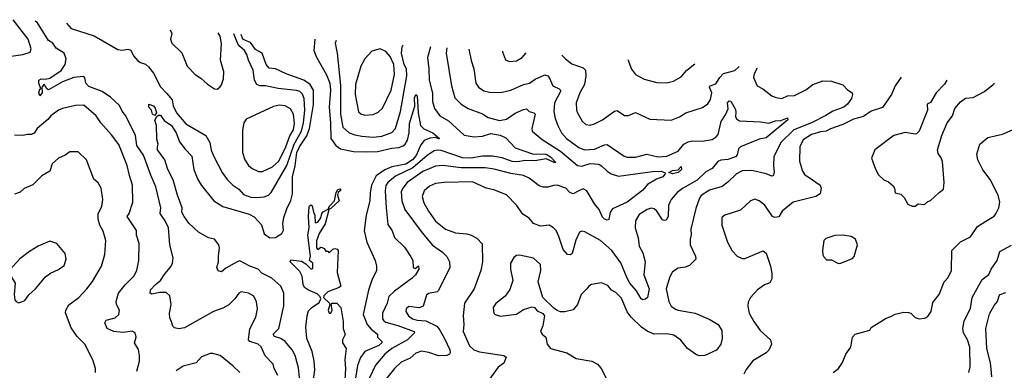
# Model space of a CAD drawing. Extents: x 1268547 to 1425625, y 515768 to 616754.
# Tile 410 of 507: x 1357802 to 1364744, y 608212 to 610681. Entities that reach past the tile are written whole.
import ezdxf

# ---------------------------------------------------------------- set-up
doc = ezdxf.new("R2010")
doc.units = 0

msp = doc.modelspace()

# ---------------------------------------------------------------- linework, layer by layer
at = {"layer": '0CON10XD'}
for points in [[(1357655, 610412.2), (1357825, 610435.8), (1357876.8, 610453.2), (1357883.1, 610475), (1357861.2, 610545), (1357755.8, 610681.1)], [(1358873.1, 608553.1), (1358861.7, 608581.7), (1358857.9, 608615), (1358870.6, 608675), (1358862, 608735), (1358835, 608758.6), (1358791.2, 608758.8), (1358735, 608747.5), (1358722.5, 608755), (1358725, 608777.5), (1358758.8, 608815), (1358795.8, 608844.2), (1358820.4, 608885), (1358870.6, 608945), (1358879.5, 608965), (1358883.7, 609003.7), (1358861.2, 609095), (1358850.7, 609215), (1358827.3, 609265), (1358793.3, 609315), (1358796.5, 609356.5), (1358763.4, 609505), (1358725.9, 609585), (1358675, 609727.5), (1358627.6, 609795), (1358619.4, 609865), (1358551.1, 610005), (1358525, 610037.8), (1358505, 610076.2), (1358442.1, 610135), (1358385, 610174.7), (1358290.5, 610210.5), (1358269.4, 610235), (1358262.1, 610272.1), (1358250.7, 610280.7), (1358185, 610273.4), (1358105, 610243.1), (1358005, 610186.7), (1357994.1, 610194.1), (1357975, 610227.8), (1357957.8, 610205), (1357960.4, 610165), (1357944.6, 610144.6), (1357937.7, 610165), (1357945, 610191.2), (1357952.5, 610195), (1357937.9, 610235), (1357938.1, 610255), (1357955, 610265.7), (1357985, 610262.3), (1358015, 610269.6), (1358095, 610322.2), (1358123.6, 610365), (1358130.6, 610405), (1358115, 610445.7), (1358059.9, 610479.9), (1358036.2, 610516.2), (1358005, 610535.5), (1357928.6, 610658.6), (1357912.7, 610671)], [(1358133.1, 610656.7), (1358165, 610620), (1358327.2, 610567.2), (1358495, 610471.8), (1358525, 610466.8), (1358565, 610474.6), (1358585, 610465.5), (1358605, 610426), (1358635, 610391.4), (1358655, 610378.5), (1358688.9, 610368.9), (1358709.9, 610349.9), (1358745.7, 610305.7), (1358795, 610208.2), (1358840.4, 610160.4), (1358877, 610117), (1358884.6, 610075), (1358909.1, 610025), (1358975, 609947.1), (1359115.5, 609865.5), (1359141.9, 609815), (1359152.3, 609762.3), (1359172.6, 609712.6), (1359228.9, 609605), (1359264.7, 609554.7), (1359304.3, 609515), (1359346.9, 609486.9), (1359380.9, 609450.9), (1359431.9, 609431.9), (1359475, 609428.2), (1359525, 609433.1), (1359556, 609444), (1359575, 609464.3), (1359685, 609654.6), (1359737.4, 609805), (1359789.2, 609895), (1359804.1, 609955), (1359812.8, 610045), (1359808.1, 610125), (1359797.2, 610157.2), (1359776.7, 610175), (1359755, 610183.5), (1359625, 610196.2), (1359535, 610215.4), (1359495, 610215.5), (1359474.4, 610225), (1359459.1, 610255), (1359447.5, 610325), (1359416.2, 610395), (1359405, 610435.7), (1359386.4, 610465), (1359355, 610491.3), (1359341.3, 610511.4), (1359312.8, 610580.6)], [(1358863.7, 610609.6), (1358874.2, 610585), (1358865.8, 610545), (1358875.7, 610515.7), (1358946.8, 610446.8), (1358984.3, 610355), (1359040, 610295), (1359080.3, 610270.3), (1359125.9, 610225.9), (1359175, 610193.3), (1359195, 610192.5), (1359213.9, 610206.1), (1359225, 610223.3), (1359240, 610265), (1359240.6, 610315), (1359217.7, 610395), (1359224.6, 610514.6), (1359215.4, 610565), (1359201.4, 610587.8)], [(1359778.1, 608135), (1359768.5, 608228.5), (1359745.4, 608315), (1359724.4, 608355), (1359673.8, 608415), (1359643.8, 608435), (1359599.5, 608449.5), (1359589.7, 608465), (1359628.5, 608505), (1359664.5, 608665.5), (1359664.5, 608755), (1359643.4, 608805), (1359579.9, 608859.9), (1359510.8, 608895), (1359483.3, 608925), (1359424.3, 608944.3), (1359355, 608981.5), (1359335, 608976.5), (1359255, 608930.9), (1359225.3, 608904.7), (1359201.4, 608911.4), (1359193.3, 608935), (1359204.5, 608974.5), (1359203.6, 609016.4), (1359212.1, 609075), (1359206.2, 609095), (1359175, 609134.4), (1359134.6, 609144.6), (1359063.9, 609183.9), (1358995, 609248.5), (1358962.9, 609295), (1358945.5, 609325), (1358947.3, 609355), (1358914.5, 609445), (1358885, 609554), (1358846.9, 609626.9), (1358826.7, 609695), (1358773.3, 609765), (1358774.4, 609785), (1358778.6, 609805), (1358769.5, 609839.5), (1358767.5, 609935), (1358756.4, 609973.6), (1358770, 610000), (1358781.2, 610008.8), (1358795, 610008.6), (1358820.8, 609970.8), (1358873.8, 609935), (1358905, 609883.8), (1358930, 609820), (1358968.3, 609768.3), (1359015, 609719.6), (1359031.4, 609625), (1359059.2, 609555), (1359083.9, 609513.9), (1359170.7, 609405), (1359235, 609365.8), (1359421.5, 609311.5), (1359455, 609293.1), (1359507.3, 609237.3), (1359525, 609172.7), (1359565, 609145.3), (1359605, 609146.4), (1359650, 609175), (1359662.2, 609197.8), (1359657, 609243), (1359665, 609288.8), (1359685, 609348), (1359713.4, 609406.6), (1359726.2, 609453.8), (1359726.6, 609575), (1359745, 609652.9), (1359756.9, 609745), (1359774.4, 609785), (1359827.5, 609862.5), (1359846.4, 609913.6), (1359873.9, 610083.9), (1359874.3, 610184.3), (1359850.7, 610225), (1359805, 610254.5), (1359680.5, 610300.5), (1359605, 610336.2), (1359560.6, 610340.6), (1359541, 610365), (1359512.8, 610445), (1359465, 610471), (1359430.4, 610520.4), (1359395, 610534.4), (1359374.6, 610545), (1359363.9, 610577.3)], [(1359882.8, 610543.8), (1359875.5, 610465), (1359895, 610416.7), (1359965, 610292.5), (1359990, 610235), (1359994.3, 610185), (1359983.7, 610065), (1359994.1, 609955), (1359996.3, 609845), (1360031.6, 609795), (1360065, 609772.1), (1360155, 609752.8), (1360250.3, 609749.7), (1360325, 609752.9), (1360425, 609777), (1360475, 609780.7), (1360505, 609792.1), (1360520.5, 609805), (1360537.2, 609832.8), (1360549.5, 609885), (1360551, 609949), (1360588.8, 610071.2), (1360585, 610130), (1360595, 610155.4), (1360605.7, 610145), (1360611.7, 610025), (1360627.5, 609935), (1360651.7, 609911.7), (1360715, 609884.1), (1360763.3, 609845), (1360755, 609842.5), (1360735, 609851.1), (1360695, 609846.5), (1360655, 609830.6), (1360630.2, 609799.8), (1360598.6, 609725), (1360572.8, 609695), (1360525, 609664.4), (1360425, 609645.8), (1360376.1, 609623.9), (1360315, 609580.4), (1360283.4, 609516.6), (1360274.2, 609465), (1360272.1, 609405), (1360245.3, 609305), (1360231.5, 609195), (1360249.6, 609115), (1360307.8, 608985), (1360317.5, 608945), (1360317.1, 608915), (1360284.6, 608845.4), (1360261.3, 608775), (1360225.2, 608605), (1360253.1, 608533.1), (1360280.7, 608500.7), (1360324, 608465), (1360324, 608445), (1360356.1, 608415), (1360354.8, 608405), (1360335, 608387), (1360236.7, 608345), (1360205, 608302), (1360184.7, 608245), (1360168.9, 608155)], [(1360033.1, 610534.1), (1360027.1, 610515), (1360040, 610445), (1360063.2, 610216.8), (1360065.3, 610014.7), (1360081.3, 609925), (1360125, 609883.1), (1360165, 609869.1), (1360215, 609861.6), (1360295, 609854.7), (1360355, 609859.7), (1360425, 609887.1), (1360452.1, 609915), (1360486.5, 610035), (1360531.2, 610285), (1360530.2, 610335), (1360513.9, 610365), (1360493.2, 610445), (1360500, 610490), (1360505.8, 610503.6)], [(1360235, 610009.1), (1360295, 610014.5), (1360330.9, 610029.1), (1360361.5, 610058.5), (1360421.3, 610185), (1360445.8, 610295), (1360439.5, 610365), (1360415, 610423.1), (1360385, 610456.9), (1360345, 610475.8), (1360285, 610460), (1360235.3, 610404.7), (1360208.2, 610355), (1360168.9, 610225), (1360166.6, 610155), (1360192.2, 610032.2), (1360207.8, 610017.8), (1360235, 610009.1)], [(1360698.9, 610491.1), (1360676.6, 610415), (1360688, 610335), (1360690, 610255), (1360713.4, 610163.4), (1360714, 610105), (1360727.9, 610055), (1360764.3, 610004.3), (1360825, 609968.5), (1360937.3, 609867.3), (1361006.9, 609856.9), (1361065, 609861.7), (1361125, 609879.8), (1361188.8, 609868.8), (1361229.9, 609849.9), (1361295, 609777.8), (1361417.1, 609737.1), (1361515, 609733.9), (1361545, 609716), (1361582.5, 609675), (1361571.2, 609675), (1361515, 609701.9), (1361435, 609687.6), (1361365, 609688.8), (1361315, 609679.4), (1361275, 609683.1), (1361205, 609708.7), (1361135, 609720.9), (1361065, 609719.3), (1360983.7, 609706.3), (1360925, 609707.6), (1360775, 609759.4), (1360745, 609762.8), (1360725, 609757.5), (1360675, 609724.2), (1360575, 609638.6), (1360451.1, 609578.9), (1360397.1, 609535), (1360385, 609512.5), (1360378.3, 609475), (1360387.3, 609355), (1360398.8, 609238.8), (1360428.9, 609195), (1360445, 609148), (1360515, 609080), (1360560.8, 609010.8), (1360573.3, 608985), (1360577.5, 608935), (1360591.7, 608928.3), (1360615, 608947.5), (1360617.5, 608925), (1360594, 608885), (1360569.4, 608860.6), (1360445, 608769.1), (1360405, 608730.8), (1360392.9, 608685), (1360361.5, 608615), (1360360.4, 608575), (1360369.6, 608559.6), (1360385, 608549.7), (1360468, 608528), (1360582.5, 608485), (1360586.9, 608475), (1360537.5, 608425), (1360425, 608365.3), (1360377.5, 608325), (1360311.3, 608248.7), (1360265.2, 608154.8)], [(1360813, 610483.7), (1360810, 610445), (1360846.2, 610215), (1360870.7, 610130.7), (1360915.8, 610085.8), (1360965, 610055.4), (1361065, 610017.5), (1361105, 609992.5), (1361185, 609970), (1361235, 609981.3), (1361295, 610022), (1361355, 610049.5), (1361375, 610052.5), (1361394.3, 610034.3), (1361427.5, 610025), (1361435.7, 610015.7), (1361414.2, 609914.2), (1361415.8, 609895), (1361485, 609837.3), (1361614.7, 609755), (1361735, 609653.5), (1361765, 609650.3), (1361825, 609668.9), (1361885, 609662.7), (1361905, 609652.7), (1361943.8, 609613.8), (1361971.4, 609595), (1362025, 609579.3), (1362265, 609612.3), (1362325, 609613.4), (1362352, 609605), (1362352.9, 609595), (1362336.8, 609573.2), (1362292.6, 609557.4), (1362228.7, 609521.3), (1362195, 609480.6), (1362084.3, 609395), (1361981.2, 609348.8), (1361964.8, 609325.2), (1361956, 609274), (1361945, 609269.5), (1361925, 609276.1), (1361911.2, 609291.2), (1361888.2, 609345), (1361854.8, 609384.8), (1361800.9, 609475), (1361775, 609488.6), (1361745, 609476.7), (1361705, 609455.3), (1361680, 609465), (1361653.3, 609495), (1361592.5, 609515), (1361565, 609513.5), (1361525, 609500.4), (1361492.2, 609502.2), (1361465, 609511.5), (1361395, 609565.5), (1361355, 609584.5), (1361265, 609598.7), (1361148.5, 609628.5), (1361085, 609637.4), (1360915, 609636.6), (1360785, 609655.3), (1360735, 609650.3), (1360645, 609611.4), (1360534.5, 609535.5), (1360503.9, 609495), (1360492.4, 609467.6), (1360496.3, 609406.4), (1360516.9, 609345), (1360639.6, 609179.6), (1360712.7, 609092.7), (1360783.9, 609043.9), (1360814.3, 609014.3), (1360833.9, 608975), (1360836.2, 608935), (1360755, 608773.8), (1360745, 608763.8), (1360685, 608752.9), (1360670.2, 608739.8), (1360647.5, 608662.5), (1360618.3, 608651.7), (1360545, 608660), (1360526.9, 608645), (1360525.5, 608625), (1360544.3, 608594.3), (1360572.9, 608575), (1360605, 608563.5), (1360665, 608559.2), (1360742.4, 608522.4), (1360765.4, 608495), (1360797.9, 608435), (1360835.5, 608355), (1360836.9, 608335), (1360832.9, 608325), (1360815, 608316.2), (1360755, 608313.9), (1360687.9, 608337.9), (1360635, 608346.2), (1360595, 608332.1), (1360555, 608296.8), (1360491.9, 608268.1), (1360444.8, 608225.2), (1360368.9, 608131.1)], [(1360968.1, 610473.7), (1360984.7, 610394.7), (1361005.3, 610335.3), (1361019.5, 610235), (1361036.7, 610206.7), (1361075, 610179.5), (1361115, 610170.9), (1361195, 610168.2), (1361265, 610185.5), (1361355, 610225.7), (1361396.7, 610235), (1361437.1, 610262.9), (1361505, 610291.9), (1361525, 610285.6), (1361535.7, 610275), (1361561.2, 610215), (1361606.7, 610195), (1361615.8, 610185), (1361615.6, 610175), (1361574.1, 610095), (1361569.2, 610035), (1361578.2, 609985), (1361596.1, 609936.1), (1361622.1, 609885), (1361657.3, 609845), (1361745, 609780.8), (1361785, 609763.9), (1361855, 609770), (1361925, 609799.2), (1361945, 609800.9), (1362065, 609719.2), (1362085, 609712.9), (1362145, 609711.8), (1362225, 609733.2), (1362305, 609714.7), (1362365, 609720.9), (1362443.9, 609756.1), (1362485, 609804.2), (1362515, 609821.4), (1362545, 609827.8), (1362615, 609824.7), (1362685, 609836.6), (1362713.8, 609855), (1362727.2, 609872.8), (1362747.4, 609965), (1362778.2, 610011.8), (1362797.5, 610052.5), (1362793.8, 610095), (1362805, 610109.4), (1362816.3, 610106.4), (1362848.1, 610048.1), (1362852.4, 610027.6), (1362848.3, 609998.3), (1362855, 609982.5), (1362877.7, 609967.7), (1363025, 609961.9), (1363085, 609952), (1363132, 609968), (1363168.9, 609971.1), (1363215, 609990.6), (1363217.2, 609975), (1363065, 609849), (1363015, 609839.2), (1362884.5, 609785), (1362869.6, 609770.4), (1362860, 609730), (1362849.4, 609715), (1362795, 609696.2), (1362745, 609691.8), (1362725, 609681.5), (1362685, 609632.7), (1362640.8, 609609.2), (1362579.2, 609550.8), (1362475, 609492), (1362437.2, 609462.8), (1362395.5, 609415), (1362385.4, 609395), (1362376.9, 609373.1), (1362373.5, 609295), (1362361.4, 609268.6), (1362345, 609265.8), (1362335, 609271.4), (1362295, 609332.1), (1362275, 609348.9), (1362255, 609353.2), (1362225.7, 609345), (1362170.2, 609309.8), (1362142.9, 609265), (1362140.9, 609215), (1362163.8, 609145), (1362169.3, 609085), (1362195, 609040), (1362211.1, 608975), (1362203.8, 608885), (1362240, 608785), (1362229.2, 608725), (1362215, 608711.5), (1362195, 608708.6), (1362185, 608714.2), (1362150.5, 608770.5), (1362105, 608826.2), (1362085, 608860), (1362039.5, 608969.5), (1361976.3, 609055), (1361897.5, 609125), (1361786.4, 609186.4), (1361765, 609192), (1361750, 609185), (1361722.4, 609127.6), (1361696.4, 609033.6), (1361685, 609024.2), (1361665, 609028.1), (1361635, 609062.5), (1361604.2, 609154.2), (1361585, 609195.8), (1361565, 609215.7), (1361534.4, 609234.4), (1361475, 609227.8), (1361425.6, 609245.6), (1361395, 609282.5), (1361350.4, 609310.4), (1361305.7, 609375), (1361235, 609448.5), (1361145, 609482.7), (1361092, 609495), (1360995, 609539.3), (1360795, 609535.3), (1360733.2, 609526.8), (1360691.2, 609508.8), (1360654.4, 609475), (1360640, 609435), (1360652, 609392), (1360685, 609332.2), (1360735, 609262.2), (1360805, 609205.5), (1360875, 609179.2), (1360955, 609173.3), (1360985, 609164.4), (1361025, 609141.4), (1361063.4, 609103.4), (1361064.5, 608975.5), (1361054.5, 608915.5), (1361005.8, 608785), (1360938.1, 608685), (1360928.2, 608595), (1360933.5, 608535), (1360928.8, 608485), (1360974.4, 608385), (1361005, 608356), (1361045, 608342.2), (1361216.6, 608316.6), (1361233.3, 608305), (1361215, 608262), (1361175, 608234), (1361097.1, 608122.9)], [(1361205.6, 610458.4), (1361205.8, 610455), (1361227.3, 610397.3), (1361255, 610385.7), (1361305, 610392.5), (1361345, 610414.5), (1361373, 610447.6)], [(1361625.4, 610431.3), (1361650, 610405), (1361695, 610370.8), (1361775, 610342.2), (1361791.1, 610325), (1361793.8, 610285), (1361784.6, 610225.4), (1361751.2, 610165), (1361725.5, 610095), (1361728.2, 610045), (1361735.7, 610025.7), (1361767.4, 609967.4), (1361795, 609942.5), (1361825, 609937.8), (1361855, 609946.7), (1361910.8, 609975), (1361995, 610036.9), (1362015, 610041.9), (1362065.7, 610005.7), (1362095, 610006.9), (1362145, 610026.4), (1362245, 609980.6), (1362395, 609974.4), (1362453.4, 609996.6), (1362500, 610025), (1362616.4, 610063.6), (1362655, 610087.5), (1362672, 610118), (1362681.8, 610165), (1362666.7, 610205), (1362670.8, 610215), (1362710.7, 610229.3), (1362738.9, 610275), (1362765, 610301.9), (1362845, 610323.5), (1362874.2, 610350.7)], [(1362090, 610401.3), (1362115, 610333.8), (1362145, 610294), (1362205, 610261.4), (1362295, 610239.4), (1362365, 610237.5), (1362410.9, 610249.1), (1362465, 610279.2), (1362505, 610325.8), (1362561.9, 610370.8)], [(1362996.8, 610342.8), (1362999.4, 610335), (1362980.2, 610299.8), (1362975.4, 610275), (1363002.5, 610215), (1363042, 610195), (1363105.4, 610145.4), (1363134, 610134), (1363175, 610127.1), (1363215, 610145.3), (1363265, 610148.2), (1363345, 610187.7), (1363395, 610224.6), (1363465, 610251.2), (1363525, 610249.3), (1363605, 610223.3), (1363637.6, 610187.6), (1363671.2, 610165), (1363673.9, 610153.9), (1363666, 610125), (1363638, 610085), (1363614, 610065), (1363535, 610035.9), (1363485, 610005.8), (1363385.6, 609954.4), (1363260.4, 609905), (1363169.7, 609815), (1363119.5, 609715), (1363116.7, 609655), (1363121.9, 609605), (1363115, 609581.2), (1363105, 609578.6), (1363065, 609595.6), (1362965, 609619.6), (1362895, 609617.3), (1362855, 609595.6), (1362795, 609535.6), (1362755, 609506.4), (1362665, 609480.7), (1362607.8, 609442.2), (1362596.2, 609425), (1362569.5, 609350.5), (1362533.5, 609205), (1362536.5, 609165), (1362529.4, 609135), (1362529.4, 609095), (1362567.8, 609015), (1362570, 608995), (1362525, 608950), (1362495, 608937.5), (1362445, 608930), (1362404.3, 608905), (1362385, 608870), (1362360.4, 608785), (1362378.1, 608695), (1362395, 608664.3), (1362425, 608643.3), (1362445, 608634.5), (1362565, 608614.5), (1362668.9, 608568.9), (1362728, 608535), (1362752.3, 608492.3), (1362754.3, 608435), (1362745, 608396.7), (1362716.3, 608353.7), (1362632.5, 608315), (1362595.5, 608314.5), (1362575, 608320.9), (1362510.9, 608365), (1362463.3, 608423.3), (1362415, 608457.9), (1362365, 608469.3), (1362275, 608466.9), (1362226.1, 608486.1), (1362185.8, 608515.8), (1362112.9, 608585), (1362085, 608623.8), (1362045, 608719.2), (1362005, 608760), (1361975, 608776.7), (1361949.1, 608809.1), (1361905, 608828.8), (1361835, 608815.6), (1361814.2, 608805), (1361802, 608785), (1361760.8, 608745), (1361736, 608674), (1361705, 608638.6), (1361645, 608624.4), (1361615, 608624.5), (1361592.9, 608632.9), (1361568.2, 608648.2), (1361490.8, 608725), (1361457.5, 608835), (1361477.7, 608915), (1361475, 608955.8), (1361425, 609000.4), (1361326.7, 609023.3), (1361305, 609019.4), (1361285.8, 609005), (1361262.2, 608965), (1361261.8, 608925), (1361279.5, 608845), (1361258.8, 608781.2), (1361225.4, 608734.6), (1361158.9, 608681.1), (1361141.2, 608655), (1361146.2, 608615), (1361154.1, 608604.1), (1361192.4, 608592.4), (1361304.1, 608605.9), (1361355, 608640.8), (1361415, 608658.8), (1361432.5, 608655), (1361450.5, 608630.5), (1361490.7, 608610.7), (1361503.3, 608595), (1361491.2, 608525), (1361474, 608485), (1361485, 608466.2), (1361510.8, 608445), (1361521.1, 608395), (1361545, 608365.6), (1361658.8, 608335), (1361725, 608294.3), (1361837, 608277), (1361875, 608253.8), (1361902, 608225), (1361972, 608085)], [(1364017.7, 610276.9), (1363975.6, 610215), (1363950, 610155), (1363885, 610062.9), (1363805, 610036.2), (1363751.3, 609998.7), (1363680.5, 609979.5), (1363606.1, 609943.9), (1363517.7, 609912.3), (1363488.8, 609895), (1363448, 609892), (1363385, 609871.6), (1363325.6, 609835), (1363303.3, 609785), (1363301.1, 609685), (1363321.9, 609615), (1363338.6, 609588.6), (1363361.2, 609575), (1363445.4, 609515.4), (1363453.1, 609495), (1363445.7, 609454.3), (1363414.5, 609435.5), (1363254.6, 609395.4), (1363177.3, 609332.7), (1363155, 609292), (1363127, 609287), (1363110, 609295), (1363055, 609373.8), (1363016.7, 609405), (1362985, 609417.5), (1362955, 609406), (1362885, 609340), (1362773.3, 609303.3), (1362752.9, 609287.1), (1362752.5, 609235), (1362793.8, 609113.8), (1362825, 609053.8), (1362861.2, 609015), (1362895, 608999.2), (1362915, 609000), (1363045, 609053.3), (1363065.7, 609035.7), (1363095.7, 608945), (1363105.8, 608895), (1363106.2, 608855), (1363092.3, 608827.7), (1363052.5, 608812.5), (1363005, 608778.8), (1362955.9, 608724.1), (1362939.5, 608690.5), (1362936.1, 608663.9), (1362944.5, 608614.5), (1362977.5, 608555), (1363022, 608492), (1363095, 608426.7), (1363103.3, 608395), (1363085, 608353.3), (1363065, 608333.8), (1362972.1, 608277.9), (1362925, 608216.2), (1362907.5, 608185)], [(1364339, 610256.1), (1364323, 610227), (1364264.2, 610165), (1364225, 610098.8), (1364200, 610085), (1364202, 610045), (1364144, 609895), (1364125, 609876.2), (1364115, 609874), (1364045, 609886), (1363965, 609864.4), (1363831.2, 609765), (1363808.8, 609705), (1363835, 609627.5), (1363857.7, 609587.7), (1363895, 609553.8), (1363928.8, 609538.8), (1363961.2, 609511.2), (1363970, 609495), (1363975, 609462.5), (1364015, 609452.5), (1364038.3, 609428.3), (1364065, 609382.5), (1364095, 609367.5), (1364115, 609367.5), (1364137, 609383), (1364181.7, 609378.3), (1364205, 609400), (1364225, 609407.5), (1364286, 609464), (1364315, 609487.5), (1364320, 609535), (1364307.7, 609682.3), (1364299.3, 609709.3), (1364278.3, 609738.3), (1364273.8, 609765), (1364304.2, 609865), (1364341.2, 609955), (1364380, 610005), (1364394.5, 610055.5), (1364435, 610102), (1364470.9, 610129.1), (1364525.8, 610134.2), (1364605, 610176), (1364665, 610223.8), (1364674.4, 610234.5)], [(1358627.3, 608205), (1358646.5, 608275), (1358646.7, 608315), (1358639.1, 608359.1), (1358612.5, 608405), (1358624.5, 608445), (1358616.2, 608476.2), (1358595, 608488.2), (1358531.4, 608478.6), (1358465.4, 608485.4), (1358420, 608505), (1358402.5, 608545), (1358413.3, 608565), (1358475, 608581.1), (1358501.1, 608605), (1358505.7, 608635), (1358485.6, 608675), (1358482.5, 608695), (1358499.5, 608755), (1358545, 608814.4), (1358607.1, 608875), (1358627.8, 608915), (1358641.9, 608985), (1358644.3, 609104.3), (1358625, 609162.5), (1358626.5, 609196.5), (1358560.5, 609295), (1358575, 609316.2), (1358600.4, 609395), (1358596.8, 609515), (1358577.2, 609582.8), (1358560, 609655), (1358501.6, 609801.6), (1358450.9, 609870.9), (1358375, 609955.7), (1358342.2, 610005), (1358255, 610078.5), (1358195, 610076.5), (1358105, 610056), (1358075, 610043.1), (1358022.9, 610005), (1358001.8, 609978.2), (1357925, 609915.8), (1357905, 609882), (1357885, 609872.1), (1357856.7, 609873.3), (1357825, 609864.3), (1357765, 609868.6)], [(1358755, 610006.2), (1358739.2, 610015), (1358731.9, 610045), (1358712.9, 610065), (1358713.8, 610086.2), (1358746.2, 610075), (1358757.9, 610057.9), (1358768, 610025), (1358755, 610006.2)], [(1359485, 609612.1), (1359515, 609612.5), (1359585, 609644.3), (1359630.4, 609685), (1359679.1, 609785), (1359706.8, 609863.2), (1359732.6, 609905), (1359739.2, 609949.2), (1359732.5, 610015), (1359712.2, 610052.2), (1359675, 610074.1), (1359635, 610078.9), (1359590.8, 610069.2), (1359400.3, 609979.7), (1359382.9, 609955), (1359373.2, 609903.2), (1359374.5, 609745.5), (1359390.9, 609695), (1359415.3, 609655.3), (1359441.9, 609631.9), (1359485, 609612.1)], [(1363536.7, 608195), (1363575, 608223.3), (1363604.1, 608265.9), (1363625.8, 608325), (1363662.5, 608375), (1363674.3, 608445), (1363693.3, 608465), (1363795, 608493.3), (1363806.4, 608513.6), (1363911.3, 608578.7), (1363945, 608589.6), (1363975, 608607.7), (1364035, 608620.4), (1364069.7, 608619.7), (1364084.3, 608614.3), (1364115, 608583.8), (1364145, 608573.8), (1364185, 608578.8), (1364205, 608590), (1364228.8, 608625), (1364240.3, 608689.7), (1364283.8, 608745), (1364320.6, 608835), (1364349.2, 608865), (1364372.2, 608915), (1364375, 609056.2), (1364434.4, 609115.6), (1364505, 609151.2), (1364556.4, 609223.6), (1364615, 609262.9), (1364671.7, 609298.3), (1364685, 609313.3), (1364705.7, 609355), (1364711.9, 609395), (1364701.1, 609445), (1364645.5, 609555), (1364593.2, 609623.2), (1364557.7, 609695), (1364550.4, 609735), (1364572.5, 609805), (1364628.9, 609851.1), (1364732.5, 609875), (1364802.5, 609905)], [(1358336, 608195), (1358336.2, 608225), (1358318.8, 608285), (1358262, 608395), (1358208.7, 608448.7), (1358165, 608510.8), (1358124.6, 608615.4), (1358128.5, 608635), (1358148.4, 608671.6), (1358218.6, 608725), (1358275.5, 608785), (1358315, 608837.1), (1358378.9, 608945), (1358403.1, 609026.9), (1358410.9, 609125), (1358392.1, 609192.1), (1358366.4, 609233.6), (1358355.6, 609275), (1358355.5, 609315), (1358380.8, 609365), (1358388.6, 609415), (1358376, 609495), (1358355, 609531.2), (1358325, 609556.7), (1358274, 609695), (1358215, 609751.2), (1358155, 609751.2), (1358122.5, 609727.5), (1358075, 609706), (1358031.4, 609665), (1358014, 609615), (1357958.3, 609581.7), (1357895, 609516.9), (1357835, 609492.5), (1357805, 609465.8), (1357765, 609451.4)], [(1362405, 609595.4), (1362380, 609605), (1362405, 609618.9), (1362445.6, 609624.4), (1362465, 609646), (1362468.9, 609625), (1362445, 609604.1), (1362405, 609595.4)], [(1359985, 609346.7), (1359980.8, 609350.8), (1359983.3, 609365), (1360022.5, 609405), (1360032.9, 609465), (1360046.2, 609485), (1360065, 609490), (1360065, 609478.8), (1360047.1, 609462.9), (1360044, 609446), (1360055.4, 609404.6), (1359995, 609351.1), (1359985, 609346.7)], [(1359874.7, 608145), (1359882.4, 608215), (1359877.9, 608275), (1359863.7, 608343.7), (1359826.6, 608436.6), (1359818.8, 608515), (1359828.2, 608595), (1359839.7, 608630.3), (1359861.2, 608655), (1359915, 608688.9), (1359925.7, 608715.7), (1359920, 608730), (1359899.9, 608749.9), (1359838, 608775), (1359811.4, 608795), (1359800.6, 608815), (1359792.9, 608875), (1359778.6, 608908.6), (1359710, 608975), (1359715, 608990), (1359789.3, 608979.3), (1359820.5, 608960.5), (1359855, 608925.7), (1359865, 608925.8), (1359868.1, 608931.9), (1359868.7, 608965), (1359845.8, 608985), (1359852.3, 609015), (1359833.4, 609163.4), (1359844.2, 609215), (1359837.9, 609295), (1359844.3, 609365), (1359855, 609376.4), (1359865, 609370.8), (1359874.3, 609325.7), (1359883.5, 609305), (1359885, 609250), (1359905.6, 609255), (1359926.4, 609285), (1359933.1, 609316.9), (1359942.2, 609327.8), (1359977.5, 609347.5), (1359981.7, 609341.7), (1359956.7, 609243.3), (1359915, 609175.7), (1359895, 609122.5), (1359895, 609073.3), (1359905, 609062.5), (1359925, 609080), (1359935, 609077.5), (1359949.3, 609069.3), (1359961.7, 609051.7), (1359975, 609050), (1359985, 609040), (1360010, 609065), (1360025, 609070), (1360040, 609065), (1360046.7, 609055), (1360040.3, 608900.3), (1360066, 608804), (1360055.9, 608794.1), (1359975, 608763.4), (1359945.6, 608735), (1359944.7, 608725), (1359986.7, 608685), (1359990, 608675), (1359977.3, 608635), (1359985, 608613.9), (1359995.2, 608614.8), (1360006.1, 608635), (1359998.8, 608675), (1360006.2, 608685), (1360039.2, 608685), (1360066.7, 608655), (1360083.1, 608555), (1360081.9, 608505), (1360096.1, 608463.9), (1360078, 608425), (1360078, 608405), (1360103.1, 608365), (1360098.6, 608328.6), (1360094, 608285), (1360100.3, 608225), (1360094.7, 608144.7)], [(1363585, 608963.3), (1363675, 608998.8), (1363685, 609012.5), (1363710, 609095), (1363694.1, 609134.1), (1363665, 609154), (1363605, 609164), (1363549.3, 609160.7), (1363485, 609138.8), (1363472.5, 609125), (1363462, 609055), (1363464.1, 609025.9), (1363471.3, 609011.3), (1363490.5, 608990.5), (1363525, 608988.8), (1363570, 608965), (1363585, 608963.3)], [(1357795, 608686.7), (1357815, 608693.3), (1357837.7, 608702.3), (1357866.7, 608743.3), (1357914, 608785), (1357985, 608869.2), (1358018.8, 608895), (1358075, 608922), (1358115, 608950), (1358130.8, 608995), (1358123.3, 609035), (1358064.2, 609104.2), (1358015, 609120.8), (1357933.7, 609086.3), (1357870.5, 609049.5), (1357802.5, 608997.5), (1357735, 608921.2), (1357728.6, 608905), (1357731.3, 608891.3), (1357770, 608825), (1357763.8, 608745), (1357768.3, 608708.3), (1357777.5, 608695), (1357795, 608686.7)], [(1364494.7, 608195.3), (1364502.5, 608235), (1364502.2, 608375), (1364484.5, 608425), (1364456.9, 608475), (1364450.7, 608505), (1364460.8, 608559.1), (1364505, 608648), (1364516.7, 608723.3), (1364588.1, 608851.9), (1364635, 608885.7), (1364651.5, 608925), (1364694.4, 608985), (1364712.5, 609047.5), (1364795, 609092.5)], [(1359621.5, 608175), (1359596.7, 608225), (1359588.9, 608255), (1359533.4, 608313.4), (1359506, 608376), (1359484.3, 608395), (1359425, 608414.1), (1359416.2, 608425), (1359425, 608502.5), (1359466.7, 608585), (1359480, 608645), (1359472.7, 608692.7), (1359453.3, 608733.3), (1359415.5, 608755.5), (1359363.3, 608765), (1359348, 608755), (1359319.2, 608715), (1359276.3, 608673.7), (1359235, 608648.6), (1359168.8, 608625), (1358965, 608509.5), (1358925, 608504), (1358895, 608510.8), (1358882.9, 608522.9), (1358873.1, 608553.1)], [(1364650.6, 608219.4), (1364647.8, 608265), (1364621.5, 608365), (1364614.5, 608505.5), (1364640.6, 608609.4), (1364671.9, 608668.1), (1364696.2, 608695), (1364708, 608735), (1364715.7, 608744.3), (1364755, 608758.8)], [(1359355.3, 608195.3), (1359305, 608244), (1359215, 608315.7), (1359165, 608329.4), (1359145, 608328.9), (1359085, 608307.5), (1359046.7, 608265), (1358955, 608240), (1358905, 608208.6)], [(1364656.2, 608165), (1364650.6, 608219.4)]]:
    msp.add_lwpolyline(points, dxfattribs=at)

doc.saveas('drawing.dxf')
